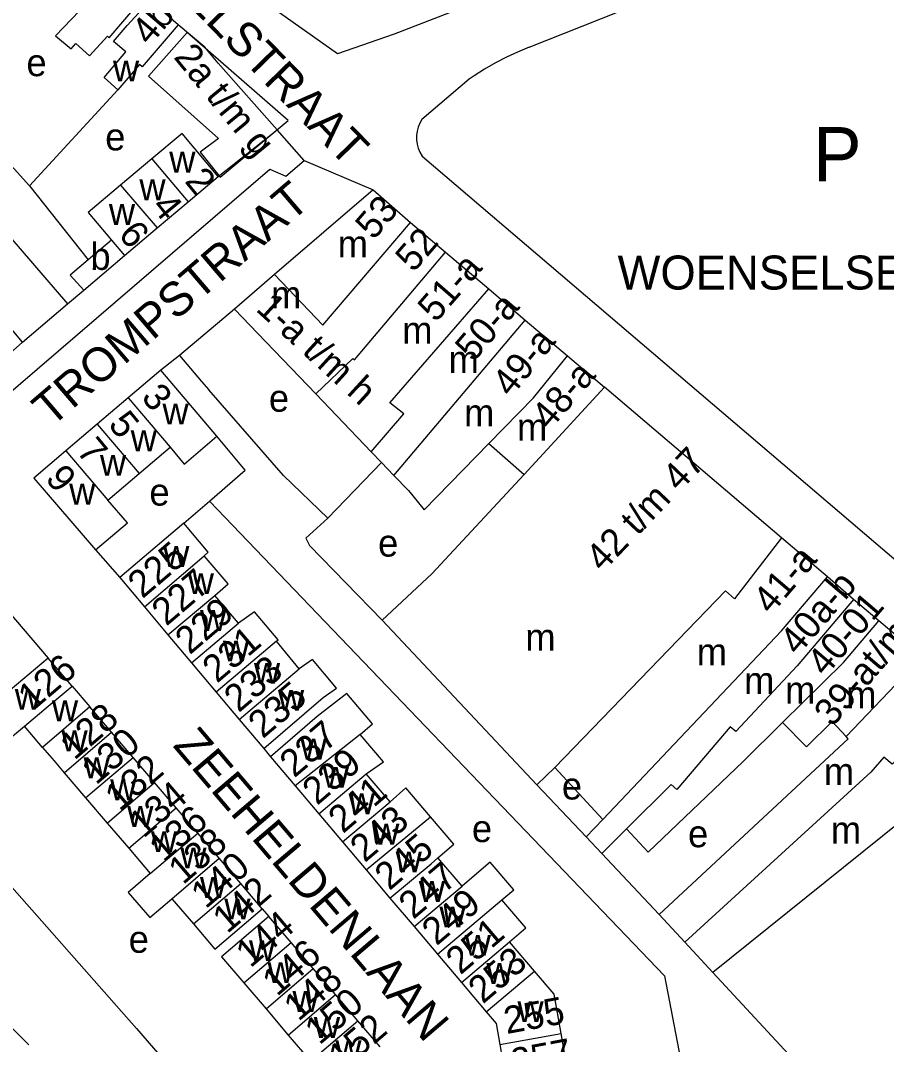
# Model space of a CAD drawing. Extents: x 159902 to 161769, y 383692 to 384875.
# Drawn here: x 160748.2 to 160875.8, y 384589 to 384739.8 of the extents above; entities that cross this region are included whole.
import ezdxf

# ---------------------------------------------------------------- set-up
doc = ezdxf.new("R2010")
doc.units = 0
for name, color, linetype in [('BLT_Basislijn', 7, 'Continuous'), ('BLT_Bebouwing', 7, 'Continuous'), ('BLT_Centroide', 7, 'Continuous'), ('BLT_Huisnummer', 7, 'Continuous'), ('BLT_Huisnummer_ tussenligend', 7, 'Continuous'), ('BLT_Huisnummer_reeks', 7, 'Continuous'), ('BLT_Huisnummer_zonder_bebouwing', 7, 'Continuous'), ('BLT_Onderdoorgang_en_onderverdeling', 7, 'Continuous'), ('BLT_Onderverdeling_panden', 7, 'Continuous'), ('BLT_Plantopo', 7, 'Continuous'), ('BLT_Straatnaam', 7, 'Continuous'), ('BLT_Tekst_parkeren', 7, 'Continuous'), ('BLT_Vlakafsluiter', 7, 'Continuous')]:
    doc.layers.add(name, color=color, linetype=linetype)

msp = doc.modelspace()

# ---------------------------------------------------------------- linework, layer by layer
at = {"layer": 'BLT_Basislijn'}
for p, q in [((160823.13, 384735.82), (160878.62, 384757.94)), ((160814.29, 384731.12), (160807.33, 384725.2)), ((160728.61, 384728.78), (160755.15, 384698.03)), ((160749.53, 384715.43), (160762.56, 384729.54)), ((160777.36, 384716.8), (160786.04, 384723.68)), ((160807.38, 384719.78), (160886.94, 384651.93)), ((160749.53, 384715.43), (160758.2, 384704.54)), ((160755.15, 384698.03), (160757.53, 384700.05)), ((160748.53, 384692.41), (160755.15, 384698.03)), ((160779.73, 384697.27), (160771.64, 384690.44)), ((160771.64, 384690.44), (160768.87, 384688.31)), ((160786.94, 384672.8), (160775.94, 384685.39)), ((160801.39, 384674.71), (160793.49, 384666.51)), ((160793.49, 384666.51), (160786.94, 384672.8)), ((160759.29, 384661.82), (160762.85, 384657.75)), ((160746.36, 384652.87), (160752.32, 384645.89)), ((160784.04, 384632.58), (160785.05, 384631.38)), ((160824.25, 384627.23), (160831.52, 384619.57)), ((160833.84, 384617.13), (160842.27, 384608.15)), ((160783.83, 384609.01), (160784.79, 384607.88))]:
    msp.add_line(p, q, dxfattribs=at)
for points in [[(160825.98, 384746.57), (160803.28, 384737.74), (160794.93, 384734.88), (160784.71, 384742.06)], [(160786.04, 384723.68), (160777.33, 384733.46), (160775.36, 384735.84), (160771.47, 384739.14)], [(160823.13, 384735.82), (160821.44, 384735.12), (160819.79, 384734.36), (160818.17, 384733.52), (160816.58, 384732.61), (160815.04, 384731.63), (160814.29, 384731.12)], [(160749.53, 384715.43), (160735.5, 384730.92)], [(160807.33, 384725.2), (160807.02, 384724.64), (160806.79, 384724.06), (160806.64, 384723.45), (160806.56, 384722.82), (160806.56, 384722.19), (160806.65, 384721.57), (160806.81, 384720.96), (160807.05, 384720.37), (160807.38, 384719.78)], [(160789.99, 384719.17), (160786.04, 384723.68)], [(160739.5, 384684.38), (160742.22, 384681.21), (160784.95, 384717.86), (160787.3, 384716.84), (160789.99, 384719.17)], [(160771.64, 384690.44), (160774.88, 384686.63), (160775.94, 384685.39)], [(160776.05, 384669), (160781.33, 384673.56), (160777.15, 384678.56)], [(160772.27, 384665.74), (160776.05, 384669)], [(160776.05, 384669), (160843.06, 384599.13), (160849.88, 384563.61)], [(160793.49, 384666.51), (160790.27, 384663.54), (160790.81, 384662.49), (160801.49, 384651.5)], [(160765.29, 384591.35), (160743.62, 384615.9), (160740.04, 384612.73), (160729.7, 384624.45)], [(160765.29, 384591.35), (160778.77, 384575.83), (160786.4, 384536.1)]]:
    msp.add_lwpolyline(points, dxfattribs=at)
at = {"layer": 'BLT_Bebouwing'}
for p, q in [((160771.47, 384739.14), (160767.3, 384742.73)), ((160767.57, 384719.38), (160762.97, 384715.51)), ((160772.94, 384713.09), (160777.36, 384716.8)), ((160800.15, 384714.84), (160785.65, 384702.37)), ((160800.15, 384714.84), (160805.68, 384710.04)), ((160768.37, 384709.24), (160772.94, 384713.09)), ((160763.53, 384705.16), (160768.37, 384709.24)), ((160805.68, 384710.04), (160810.81, 384705.67)), ((160810.81, 384705.67), (160817.18, 384700.24)), ((160785.65, 384702.37), (160779.73, 384697.27)), ((160822.57, 384695.63), (160828.8, 384690.41)), ((160739.5, 384684.38), (160748.53, 384692.41)), ((160828.8, 384690.41), (160834.24, 384685.78)), ((160768.87, 384688.31), (160764.06, 384684.21)), ((160777.15, 384678.56), (160768.87, 384688.31)), ((160860.32, 384663.58), (160834.24, 384685.78)), ((160764.06, 384684.21), (160759.52, 384680.34)), ((160759.52, 384680.34), (160754.91, 384676.41)), ((160817.18, 384677.47), (160822.42, 384672.91)), ((160754.91, 384676.41), (160750.2, 384672.39)), ((160765.71, 384673.09), (160770.25, 384676.96)), ((160761.11, 384669.17), (160765.71, 384673.09)), ((160805.35, 384670.59), (160803.22, 384672.8)), ((160750.2, 384672.39), (160759.29, 384661.82)), ((160772.27, 384665.74), (160762.85, 384657.75)), ((160867.06, 384657.84), (160860.32, 384663.58)), ((160870.93, 384654.55), (160867.06, 384657.84)), ((160874.66, 384651.39), (160870.93, 384654.55)), ((160824.25, 384627.23), (160801.49, 384651.5)), ((160789.26, 384644.33), (160785.91, 384648.37)), ((160752.32, 384645.89), (160742.15, 384637.38)), ((160755.84, 384641.77), (160758.46, 384638.71)), ((160761.63, 384635), (160758.46, 384638.71)), ((160745.62, 384633.23), (160748.79, 384635.89)), ((160751.48, 384632.74), (160748.79, 384635.89)), ((160764.8, 384631.28), (160761.63, 384635)), ((160751.48, 384632.74), (160753.18, 384630.75)), ((160753.18, 384630.75), (160754.65, 384629.03)), ((160767.97, 384627.57), (160764.8, 384631.28)), ((160785.05, 384631.38), (160788.66, 384627.11)), ((160754.65, 384629.03), (160757.82, 384625.32)), ((160826.9, 384629.79), (160824.25, 384627.23)), ((160771.14, 384623.86), (160767.97, 384627.57)), ((160802.65, 384624.76), (160799.13, 384628.87)), ((160788.66, 384627.11), (160792.14, 384622.99)), ((160757.82, 384625.32), (160760.99, 384621.61)), ((160774.32, 384620.15), (160771.14, 384623.86)), ((160792.14, 384622.99), (160795.64, 384618.86)), ((160760.99, 384621.61), (160764.16, 384617.9)), ((160834.01, 384622.12), (160831.52, 384619.57)), ((160777.49, 384616.43), (160774.32, 384620.15)), ((160833.84, 384617.13), (160837.5, 384620.76)), ((160795.64, 384618.86), (160799.15, 384614.71)), ((160831.52, 384619.57), (160833.84, 384617.13)), ((160764.16, 384617.9), (160767.34, 384614.18)), ((160780.66, 384612.72), (160777.49, 384616.43)), ((160813.26, 384612.32), (160809.69, 384616.51)), ((160799.15, 384614.71), (160802.64, 384610.58)), ((160783.83, 384609.01), (160780.66, 384612.72)), ((160770.51, 384610.47), (160773.68, 384606.76)), ((160802.64, 384610.58), (160806.19, 384606.38)), ((160776.85, 384603.05), (160783.83, 384609.01)), ((160784.79, 384607.88), (160777.83, 384601.93)), ((160788.07, 384604.03), (160784.79, 384607.88)), ((160846.06, 384604.07), (160842.27, 384608.15)), ((160773.68, 384606.76), (160776.85, 384603.05)), ((160806.19, 384606.38), (160809.62, 384602.32)), ((160791.35, 384600.19), (160788.07, 384604.03)), ((160823.94, 384599.83), (160820.27, 384604.12)), ((160850.2, 384599.61), (160846.06, 384604.07)), ((160777.83, 384601.93), (160781.11, 384598.09)), ((160809.62, 384602.32), (160813.16, 384598.14)), ((160794.63, 384596.35), (160791.35, 384600.19)), ((160870.77, 384577.48), (160850.2, 384599.61)), ((160781.11, 384598.09), (160784.39, 384594.25)), ((160813.16, 384598.14), (160816.8, 384593.83)), ((160797.91, 384592.51), (160794.63, 384596.35)), ((160749.43, 384588.98), (160745.59, 384592.85)), ((160784.39, 384594.25), (160787.67, 384590.41)), ((160801.2, 384588.67), (160797.91, 384592.51)), ((160787.67, 384590.41), (160790.96, 384586.56)), ((160828.85, 384584.99), (160827.86, 384590.62)), ((160818.81, 384589.02), (160819.8, 384583.38))]:
    msp.add_line(p, q, dxfattribs=at)
for points in [[(160762.37, 384746.98), (160758.91, 384743.3), (160756.92, 384741.21), (160753.4, 384737.5), (160755.69, 384735.57), (160756.38, 384736.39), (160758.37, 384734.55), (160761.05, 384737.44), (160761.3, 384737.23), (160763.29, 384739.59), (160766.52, 384743.41)], [(160762.56, 384729.54), (160760.53, 384731.36), (160763.74, 384735.13), (160761.93, 384736.67), (160763.92, 384739.01), (160767.3, 384742.73)], [(160771.47, 384739.14), (160768.19, 384735.37), (160766.13, 384732.95), (160765.74, 384733.28), (160762.56, 384729.54)], [(160777.36, 384716.8), (160772.03, 384723.13), (160767.57, 384719.38)], [(160762.97, 384715.51), (160758.2, 384711.49), (160761.61, 384707.44)], [(160761.61, 384707.44), (160758.2, 384704.54)], [(160758.2, 384704.54), (160755.55, 384702.28), (160757.53, 384700.05)], [(160757.53, 384700.05), (160763.53, 384705.16)], [(160817.18, 384700.24), (160822.57, 384695.63)], [(160779.73, 384697.27), (160783.19, 384693.67), (160791.71, 384684.79)], [(160748.53, 384692.41), (160744.95, 384696.64), (160743.18, 384695.12)], [(160791.71, 384684.79), (160799.89, 384676.27)], [(160770.25, 384676.96), (160772.35, 384674.47), (160777.15, 384678.56)], [(160805.35, 384670.59), (160807.7, 384667.74), (160817.18, 384677.47)], [(160799.89, 384676.27), (160801.39, 384674.71)], [(160801.39, 384674.71), (160803.22, 384672.8)], [(160801.49, 384651.5), (160808.83, 384658.3), (160822.42, 384672.91)], [(160759.29, 384661.82), (160763.98, 384665.83), (160761.11, 384669.17)], [(160775.29, 384660.94), (160775.87, 384661.48), (160772.27, 384665.74)], [(160776.83, 384655.12), (160778.81, 384656.82), (160775.29, 384660.94)], [(160762.85, 384657.75), (160766.48, 384653.43)], [(160780.31, 384651.04), (160776.83, 384655.12)], [(160766.48, 384653.43), (160769.94, 384649.33)], [(160785.91, 384648.37), (160786.18, 384648.6), (160782.71, 384652.7), (160780.31, 384651.04)], [(160880.96, 384646.06), (160874.66, 384651.39)], [(160769.94, 384649.33), (160773.4, 384645.22)], [(160755.84, 384641.77), (160752.32, 384645.89)], [(160784.04, 384632.58), (160792.82, 384640.1), (160794.78, 384641.49), (160791.21, 384645.68), (160789.26, 384644.33)], [(160773.4, 384645.22), (160777.03, 384640.9)], [(160777.03, 384640.9), (160780.43, 384636.87)], [(160798.23, 384634.65), (160800.09, 384636.23), (160796.31, 384640.69), (160791.94, 384637.29), (160785.05, 384631.38)], [(160780.43, 384636.87), (160784.04, 384632.58)], [(160860.44, 384636.42), (160863.98, 384632.83), (160867.76, 384636.57), (160869.82, 384634.36)], [(160837.5, 384620.76), (160840.69, 384617.31), (160854.66, 384630.66), (160860.44, 384636.42)], [(160799.13, 384628.87), (160801.67, 384630.61), (160798.23, 384634.65)], [(160842.27, 384608.15), (160870.12, 384634.03), (160869.82, 384634.36)], [(160826.9, 384629.79), (160834.01, 384622.12)], [(160808.62, 384622.55), (160804.99, 384626.78), (160802.65, 384624.76)], [(160809.69, 384616.51), (160812.07, 384618.5), (160808.62, 384622.55)], [(160819.14, 384610.32), (160820.86, 384611.78), (160817.39, 384615.85), (160814.72, 384613.56), (160813.26, 384612.32)], [(160767.34, 384614.18), (160764.09, 384611.41), (160767.26, 384607.69), (160770.51, 384610.47)], [(160820.27, 384604.12), (160822.63, 384606.17), (160819.14, 384610.32)], [(160827.86, 384590.62), (160826.83, 384596.44), (160823.94, 384599.83)], [(160816.8, 384593.83), (160818.26, 384592.1), (160818.81, 384589.02)]]:
    msp.add_lwpolyline(points, dxfattribs=at)
at = {"layer": 'BLT_Onderdoorgang_en_onderverdeling'}
for p, q in [((160758.46, 384638.71), (160754.97, 384635.73)), ((160754.97, 384635.73), (160751.48, 384632.74))]:
    msp.add_line(p, q, dxfattribs=at)
msp.add_lwpolyline([(160748.79, 384635.89), (160752.32, 384638.83), (160755.84, 384641.77)], dxfattribs=at)
at = {"layer": 'BLT_Onderverdeling_panden'}
for p, q in [((160767.57, 384719.38), (160772.94, 384713.09)), ((160762.97, 384715.51), (160768.37, 384709.24)), ((160803.22, 384672.8), (160822.57, 384695.63)), ((160822.42, 384672.91), (160834.24, 384685.78)), ((160764.06, 384684.21), (160770.25, 384676.96)), ((160759.52, 384680.34), (160765.71, 384673.09)), ((160754.91, 384676.41), (160761.11, 384669.17)), ((160766.48, 384653.43), (160775.29, 384660.94)), ((160769.94, 384649.33), (160776.83, 384655.12)), ((160773.4, 384645.22), (160780.31, 384651.04)), ((160785.91, 384648.37), (160777.03, 384640.9)), ((160880.96, 384646.06), (160869.82, 384634.36)), ((160780.43, 384636.87), (160789.26, 384644.33)), ((160754.65, 384629.03), (160761.63, 384635)), ((160798.23, 384634.65), (160788.66, 384627.11)), ((160758.84, 384626.19), (160764.8, 384631.28)), ((160760.99, 384621.61), (160767.97, 384627.57)), ((160792.14, 384622.99), (160799.13, 384628.87)), ((160757.82, 384625.32), (160758.84, 384626.19)), ((160795.64, 384618.86), (160802.65, 384624.76)), ((160764.16, 384617.9), (160771.14, 384623.86)), ((160799.15, 384614.71), (160808.62, 384622.55)), ((160767.34, 384614.18), (160774.32, 384620.15)), ((160770.51, 384610.47), (160777.49, 384616.43)), ((160773.68, 384606.76), (160780.66, 384612.72)), ((160806.19, 384606.38), (160813.26, 384612.32)), ((160809.62, 384602.32), (160819.14, 384610.32)), ((160781.11, 384598.09), (160788.07, 384604.03)), ((160813.16, 384598.14), (160820.27, 384604.12)), ((160784.39, 384594.25), (160791.35, 384600.19)), ((160816.8, 384593.83), (160823.94, 384599.83)), ((160787.67, 384590.41), (160794.63, 384596.35)), ((160790.96, 384586.56), (160797.91, 384592.51)), ((160818.81, 384589.02), (160827.86, 384590.62))]:
    msp.add_line(p, q, dxfattribs=at)
for points in [[(160785.65, 384702.37), (160792.77, 384694.9), (160805.68, 384710.04)], [(160761.61, 384707.44), (160763.53, 384705.16)], [(160791.71, 384684.79), (160797.19, 384690.01), (160797.4, 384689.83), (160810.81, 384705.67)], [(160799.89, 384676.27), (160804.68, 384681.85), (160802.61, 384683.5), (160817.18, 384700.24)], [(160817.18, 384677.47), (160823.78, 384684.21), (160828.8, 384690.41)], [(160860.32, 384663.58), (160853.4, 384654.63), (160852.04, 384655.8), (160826.9, 384629.79)], [(160834.01, 384622.12), (160860.29, 384649.89), (160867.06, 384657.84)], [(160870.93, 384654.55), (160862.61, 384644.78), (160853.56, 384635.09), (160852.76, 384635.76), (160844.91, 384626.54), (160844.08, 384627.31), (160837.5, 384620.76)], [(160860.44, 384636.42), (160869.43, 384645.24), (160874.66, 384651.39)], [(160886.34, 384641.08), (160879.61, 384633.33), (160876.63, 384630.26), (160875.38, 384631.33), (160873.47, 384629.1), (160846.06, 384604.07)], [(160893.27, 384634.67), (160891.67, 384632.95), (160850.2, 384599.61)], [(160802.64, 384610.58), (160808.7, 384615.6), (160809.69, 384616.51)]]:
    msp.add_lwpolyline(points, dxfattribs=at)
at = {"layer": 'BLT_Plantopo'}
msp.add_lwpolyline([(160772.79, 384738.02), (160767.08, 384731.57), (160777.41, 384722.41), (160774.67, 384720.38), (160777.62, 384716.72), (160787.65, 384725.04)], close=True, dxfattribs=at)
at = {"layer": 'BLT_Vlakafsluiter'}
msp.add_line((160789.99, 384719.17), (160800.15, 384714.84), dxfattribs=at)

# ---------------------------------------------------------------- texts
at = {"layer": 'BLT_Centroide'}
for s, p in [('e', (160749.1, 384731.57)), ('w', (160761.84, 384730.8)), ('e', (160760.7, 384720.64)), ('w', (160770.13, 384717.36)), ('w', (160765.73, 384713.3)), ('w', (160761.24, 384709.68)), ('m', (160794.95, 384704.88)), ('b', (160758.52, 384703.05)), ('m', (160785.13, 384697.41)), ('m', (160804.45, 384692.17)), ('m', (160811.27, 384687.89)), ('e', (160784.81, 384682.17)), ('w', (160769.13, 384680.29)), ('m', (160813.56, 384680.02)), ('m', (160821.35, 384677.92)), ('w', (160764.45, 384676.36)), ('w', (160759.92, 384672.74)), ('w', (160755.39, 384668.5)), ('e', (160767.21, 384668.35)), ('e', (160800.89, 384660.84)), ('w', (160769.23, 384659.31)), ('w', (160772.86, 384655.33)), ('w', (160774.67, 384649.89)), ('m', (160822.58, 384646.98)), ('w', (160778.03, 384645.4)), ('m', (160847.83, 384644.82)), ('w', (160782.6, 384642.12)), ('m', (160854.8, 384640.6)), ('w', (160747.38, 384638.3)), ('w', (160786.14, 384638.14)), ('m', (160860.84, 384639.2)), ('m', (160869.84, 384638.5)), ('w', (160752.85, 384636.61)), ('w', (160754.25, 384632.17)), ('w', (160789.46, 384630.95)), ('w', (160757.52, 384628.22)), ('w', (160792.74, 384626.81)), ('m', (160866.54, 384627.21)), ('w', (160761.42, 384624.98)), ('e', (160827.96, 384625.08)), ('w', (160796.54, 384622.92)), ('w', (160763.94, 384621.05)), ('w', (160800.16, 384618.43)), ('e', (160814.71, 384618.81)), ('m', (160867.58, 384618.6)), ('w', (160767.44, 384617.33)), ('e', (160846.54, 384618.05)), ('w', (160771.76, 384614.94)), ('w', (160803.48, 384614.35)), ('w', (160774.66, 384610.59)), ('w', (160806.89, 384610.01)), ('w', (160778.24, 384607.43)), ('w', (160809.92, 384606.25)), ('e', (160764.16, 384602.52)), ('w', (160813.65, 384602.08)), ('w', (160781.87, 384601.3)), ('w', (160784.6, 384598.06)), ('w', (160816.84, 384597.93)), ('w', (160788.28, 384593.82)), ('w', (160821.41, 384592.32)), ('w', (160791.43, 384589.97)), ('w', (160794.59, 384586.57))]:
    msp.add_text(s, height=4, dxfattribs=at).set_placement(p)
at = {"layer": 'BLT_Huisnummer'}
for s, rotation, p in [('4b', 49.5592, (160767.26, 384735.91)), ('2', 309.3626, (160772.29, 384716.06)), ('53', 49.5393, (160800.24, 384707.31)), ('6', 309.3626, (160762.5, 384708.22)), ('3', 309.3626, (160765.88, 384684.24)), ('5', 309.3626, (160761.02, 384680.23)), ('7', 309.3626, (160756.35, 384676.3)), ('9', 309.3626, (160751.75, 384672.28)), ('225', 40.3931, (160766.18, 384654.55)), ('229', 40.3931, (160773.15, 384646.3)), ('126', 40.3931, (160750, 384638)), ('233', 40.3931, (160780.36, 384637.77)), ('235', 40.3931, (160783.91, 384633.94)), ('128', 40.3931, (160756.16, 384630.77)), ('237', 40.3931, (160788.55, 384628.17)), ('132', 40.3931, (160762.82, 384623.23)), ('241', 40.3931, (160795.71, 384619.97)), ('136', 40.3931, (160769.3, 384615.72)), ('245', 40.3931, (160802.55, 384611.57)), ('140', 40.3931, (160775.49, 384608.88)), ('142', 40.3931, (160778.67, 384605.24)), ('249', 40.3931, (160809.5, 384603.45)), ('144', 40.3931, (160782.08, 384600.19)), ('253', 40.3931, (160816.32, 384594.89)), ('148', 40.3931, (160789.15, 384592.31)), ('152', 40.3931, (160795.73, 384585.05)), ('257', 10.5428, (160820.87, 384584.4))]:
    msp.add_text(s, height=4, rotation=rotation, dxfattribs=at).set_placement(p)
at = {"layer": 'BLT_Huisnummer_ tussenligend'}
for s, rotation, p in [('4', 309.3626, (160767.39, 384712.3)), ('227', 40.3931, (160769.7, 384650.51)), ('231', 40.3931, (160777.17, 384642.11)), ('130', 40.3931, (160759.34, 384627.12)), ('239', 40.3931, (160791.9, 384624.12)), ('134', 40.3931, (160766.32, 384619.29)), ('243', 40.3931, (160798.92, 384615.69)), ('138', 40.3931, (160772.16, 384612.44)), ('247', 40.3931, (160806.08, 384607.33)), ('251', 40.3931, (160813.02, 384599.17)), ('146', 40.3931, (160785.99, 384595.99)), ('150', 40.3931, (160792.25, 384588.84)), ('255', 10.5428, (160819.82, 384590.54))]:
    msp.add_text(s, height=4, rotation=rotation, dxfattribs=at).set_placement(p)
at = {"layer": 'BLT_Huisnummer_reeks'}
for s, rotation, p in [('52', 49.0401, (160806.1, 384702.55)), ('51-a', 49.0401, (160809.39, 384695.18)), ('1-a t/m h', 317.5396, (160782.75, 384697.12)), ('50-a', 49.544, (160814.94, 384689.36)), ('49-a', 50.9883, (160820.46, 384684.15)), ('48-a', 49.5843, (160826.18, 384679.29)), ('42 t/m 47', 46.3086, (160833.96, 384658.43)), ('41-a', 49.5889, (160858.79, 384652.16)), ('40a-b', 49.5779, (160862.73, 384646.12)), ('40-01', 49.5779, (160866.76, 384643.03)), ('39-at/mg', 49.5779, (160867.8, 384635.62))]:
    msp.add_text(s, height=4, rotation=rotation, dxfattribs=at).set_placement(p)
at = {"layer": 'BLT_Huisnummer_zonder_bebouwing'}
msp.add_text('2a t/m g', height=4, rotation=309.3626, dxfattribs=at).set_placement((160770.67, 384734.34))
at = {"layer": 'BLT_Straatnaam'}
for s, rotation, p in [('VAN BRAKELSTRAAT', 314.2353, (160748.61, 384766.96)), ('KORTENAERSTRAAT', 40.6214, (160705.82, 384720.37)), ('TROMPSTRAAT', 40.5647, (160752.73, 384679.78)), ('ZEEHELDENLAAN', 310.3958, (160770.55, 384632.97))]:
    msp.add_text(s, height=5, rotation=rotation, dxfattribs=at).set_placement(p)
msp.add_text('WOENSELSE MARKT', height=5, dxfattribs=at).set_placement((160836.16, 384700.16))
at = {"layer": 'BLT_Tekst_parkeren'}
msp.add_text('P', height=8, dxfattribs=at).set_placement((160864.97, 384716.07))

doc.saveas('drawing.dxf')
